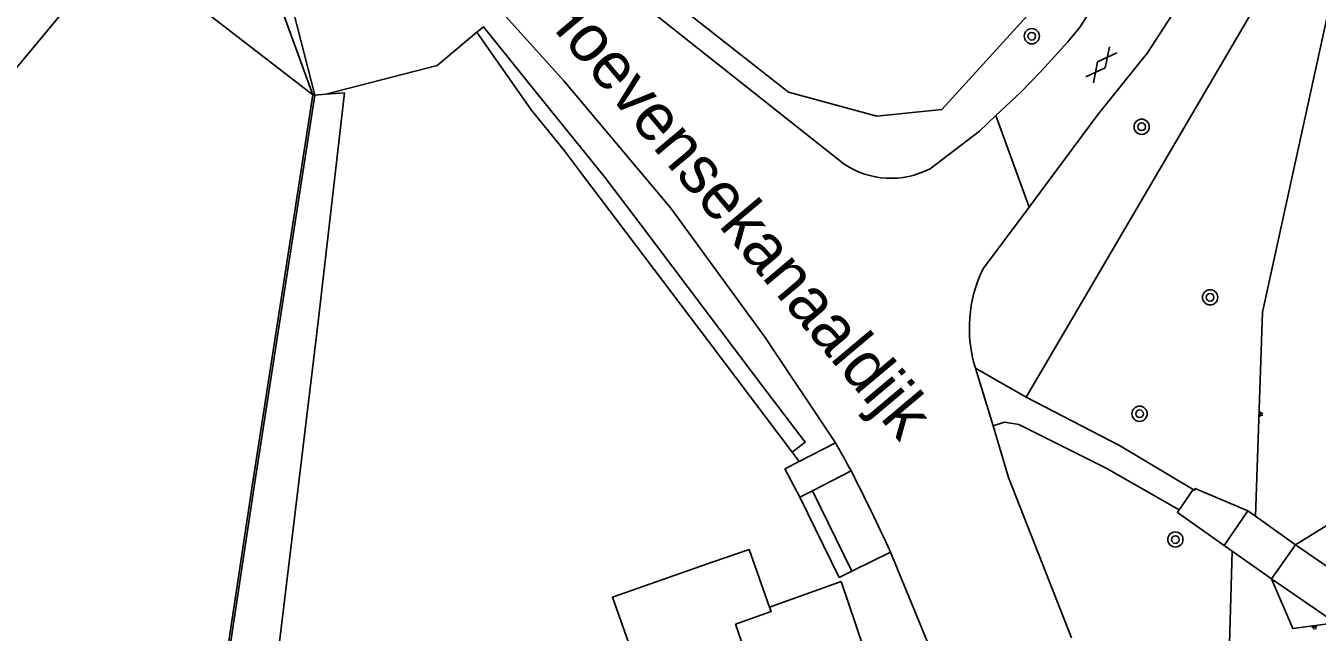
# Model space of a CAD drawing. Extents: x 135990 to 139000, y 393500 to 396000.
# Drawn here: x 136363.5 to 136431.3, y 395298.2 to 395330 of the extents above; entities that cross this region are included whole.
import ezdxf

# ---------------------------------------------------------------- set-up
doc = ezdxf.new("R2010")
doc.units = 0
for name, color, linetype in [('gg-afsc-erfafscheiding', 7, 'Continuous'), ('gg-anno-openbare ruimte label', 7, 'Continuous'), ('gg-bbg-bijgebouw', 7, 'Continuous'), ('gg-bbg-luifel en loopbrug', 7, 'Continuous'), ('gg-knt-BGT kruinlijn', 7, 'Continuous'), ('gg-knt-bovenkant onderkant talud', 7, 'Continuous'), ('gg-knt-bronhoudergrens niveau 01', 7, 'Continuous'), ('gg-knt-trap', 7, 'Continuous'), ('gg-knt-verharding', 7, 'Continuous'), ('gg-knt-verharding nz', 7, 'Continuous'), ('gt-grn-groengrens', 7, 'Continuous'), ('gt-grn-weggrens', 7, 'Continuous'), ('gt-symb-boom', 7, 'Continuous'), ('gt-symb-gesloten verharding', 7, 'Continuous'), ('gt-symb-talud symbool', 7, 'Continuous'), ('gx-grn-maaiveld', 7, 'Continuous')]:
    doc.layers.add(name, color=color, linetype=linetype)

# ---------------------------------------------------------------- blocks, each defined once
blk = doc.blocks.new('gt0-TALUD_1')
at = {"layer": 'gt-symb-talud symbool'}
for p, q in [((-1, -1), (-1, 0)), ((-0.5, -2), (-0.5, 0)), ((0, -1), (0, 0)), ((0.5, -2), (0.5, 0)), ((1, -1), (1, 0))]:
    blk.add_line(p, q, dxfattribs=at)
blk = doc.blocks.new('gt0-BOOM')
at = {"layer": 'gt-symb-boom'}
for radius in [0.4, 0.2]:
    blk.add_circle((0, 0), radius, dxfattribs=at)
blk = doc.blocks.new('gt0-GESVH1')
at = {"layer": 'gt-symb-gesloten verharding'}
for p, q in [((-0.992, -0.261), (0.008, 0.239)), ((0.008, -0.261), (-0.992, 0.239)), ((0.008, 0.239), (1.008, -0.261)), ((1.008, 0.239), (0.008, -0.261))]:
    blk.add_line(p, q, dxfattribs=at)

msp = doc.modelspace()

# ---------------------------------------------------------------- linework, layer by layer
at = {"layer": 'gg-afsc-erfafscheiding'}
for p, q in [((136385.061, 395327.96), (136379.208, 395326.447)), ((136404.109, 395305.279), (136403.308, 395306.771)), ((136406.168, 395301.065), (136404.109, 395305.279))]:
    msp.add_line(p, q, dxfattribs=at)
at = {"layer": 'gg-bbg-bijgebouw'}
msp.add_line((136400.719, 395298.603), (136402.755, 395292.853), dxfattribs=at)
for points in [[(136402.519, 395299.512), (136401.448, 395302.532), (136399.554, 395301.892)], [(136397.458, 395290.987), (136394.272, 395300.032), (136399.554, 395301.892)], [(136400.719, 395298.603), (136402.604, 395299.271), (136402.519, 395299.512)]]:
    msp.add_lwpolyline(points, dxfattribs=at)
at = {"layer": 'gg-bbg-luifel en loopbrug'}
msp.add_line((136406.276, 395300.844), (136402.519, 395299.512), dxfattribs=at)
msp.add_lwpolyline([(136408.453, 395295.052), (136408.383, 395295.22), (136408.192, 395295.161), (136406.276, 395300.844)], dxfattribs=at)
at = {"layer": 'gg-knt-BGT kruinlijn'}
for p, q in [((136378.801, 395314.494), (136380.19, 395326.515)), ((136380.19, 395326.515), (136379.208, 395326.447)), ((136376.69, 395296.944), (136378.801, 395314.494))]:
    msp.add_line(p, q, dxfattribs=at)
at = {"layer": 'gg-knt-bovenkant onderkant talud'}
for p in [(136434.244, 395341.683), (136428.029, 395304.287)]:
    msp.add_line(p, (136428.408, 395315.007), dxfattribs=at)
for points in [[(136430.128, 395302.769), (136431.968, 395303.92), (136433.382, 395302.479), (136433.472, 395300.481)], [(136426.812, 395302.442), (136426.538, 395292.706), (136426.645, 395289.19), (136427.306, 395287.095), (136428.85, 395284.504), (136429.856, 395281.232), (136432.005, 395275.557), (136433.958, 395272.195), (136436.978, 395268.716), (136451.039, 395259.02), (136476.173, 395239.019), (136506.7, 395213.648), (136508.996, 395212.861), (136510.967, 395213.41)], [(136428.883, 395300.986), (136430.005, 395298.376), (136432.236, 395298.688)]]:
    msp.add_lwpolyline(points, dxfattribs=at)
at = {"layer": 'gg-knt-bronhoudergrens niveau 01'}
msp.add_line((136389.321, 395359.604), (136322.321, 395278.88), dxfattribs=at)
at = {"layer": 'gg-knt-trap'}
for p, q in [((136426.388, 395302.742), (136427.637, 395304.556)), ((136427.637, 395304.556), (136428.029, 395304.287)), ((136428.029, 395304.287), (136430.128, 395302.769)), ((136426.812, 395302.442), (136426.388, 395302.742)), ((136428.883, 395300.986), (136426.812, 395302.442)), ((136430.128, 395302.769), (136428.883, 395300.986))]:
    msp.add_line(p, q, dxfattribs=at)
at = {"layer": 'gg-knt-verharding'}
for p, q in [((136422.37, 395328.623), (136429.069, 395338.98)), ((136391.893, 395334.302), (136406.435, 395322.774)), ((136418.179, 395329.205), (136418.83, 395329.993)), ((136413.719, 395317.258), (136416.151, 395320.518)), ((136415.989, 395310.53), (136413.323, 395312.062)), ((136405.975, 395308.13), (136404.071, 395307.16)), ((136404.071, 395307.16), (136403.308, 395306.771)), ((136404.769, 395305.617), (136406.8, 395306.657)), ((136404.109, 395305.279), (136404.769, 395305.617)), ((136424.019, 395304.612), (136424.76, 395305.679)), ((136406.833, 395301.394), (136408.862, 395302.399)), ((136408.862, 395302.399), (136411.403, 395296.227)), ((136430.128, 395302.769), (136433.472, 395300.481)), ((136406.168, 395301.065), (136406.833, 395301.394)), ((136428.883, 395300.986), (136432.236, 395298.688))]:
    msp.add_line(p, q, dxfattribs=at)
for points in [[(136405.975, 395308.13), (136402.29, 395313.664), (136397.334, 395320.454), (136391.716, 395327.157), (136388.331, 395330.9)], [(136414.406, 395325.325), (136415.69, 395326.544), (136416.805, 395327.67), (136418.179, 395329.205)], [(136416.151, 395320.518), (136416.748, 395321.319), (136419.781, 395325.404), (136422.37, 395328.623)], [(136410.942, 395322.534), (136413.544, 395324.506), (136414.406, 395325.325)], [(136424.76, 395305.679), (136420.897, 395308.004), (136415.989, 395310.53)], [(136424.019, 395304.612), (136420.184, 395306.798), (136415.601, 395309.094), (136414.857, 395309.229), (136414.26, 395309.03)], [(136418.37, 395297.893), (136415.057, 395306.311), (136414.26, 395309.03)], [(136427.637, 395304.556), (136424.87, 395305.739), (136424.831, 395305.649), (136424.76, 395305.679)], [(136426.388, 395302.742), (136423.937, 395304.481), (136424.019, 395304.612)]]:
    msp.add_lwpolyline(points, dxfattribs=at)
for centre, radius, start, end in [((136637.443, 395195.104), 256.879, 142.77575, 148.32444), ((136408.891, 395326.453), 4.423, 236.27378, 297.62992), ((136420.104, 395314.158), 7.098, 154.1053, 197.17825), ((136338.134, 395269.166), 78.234, 28.63414, 29.87062), ((136312.545, 395258.384), 105.898, 24.55932, 27.11924)]:
    msp.add_arc(centre, radius, start, end, dxfattribs=at)
at = {"layer": 'gg-knt-verharding nz'}
msp.add_line((136413.323, 395312.062), (136414.26, 395309.03), dxfattribs=at)
at = {"layer": 'gt-grn-groengrens'}
for p, q in [((136415.989, 395310.53), (136434.244, 395341.683)), ((136385.061, 395327.96), (136387.138, 395329.713)), ((136387.138, 395329.713), (136389.997, 395325.633)), ((136404.071, 395307.16), (136403.702, 395307.644)), ((136404.769, 395305.617), (136406.833, 395301.394))]:
    msp.add_line(p, q, dxfattribs=at)
for points in [[(136423.636, 395343.037), (136421.183, 395337.909), (136416.93, 395331.564), (136411.566, 395325.637), (136408.151, 395325.29), (136403.501, 395326.559), (136393.19, 395334.663), (136388.311, 395339.434), (136384.447, 395345.251)], [(136387.138, 395329.713), (136387.485, 395329.993), (136390.369, 395326.42), (136393.848, 395322.11), (136395.774, 395319.561), (136402.378, 395310.821), (136404.387, 395308.162), (136403.702, 395307.644)], [(136403.702, 395307.644), (136399.285, 395313.489), (136392.69, 395322.218), (136391.747, 395323.466), (136389.997, 395325.633)]]:
    msp.add_lwpolyline(points, dxfattribs=at)
at = {"layer": 'gt-grn-weggrens'}
msp.add_line((136414.406, 395325.325), (136416.151, 395320.518), dxfattribs=at)
at = {"layer": 'gx-grn-maaiveld'}
for p, q in [((136378.524, 395326.421), (136373.426, 395340.495)), ((136378.524, 395326.421), (136369.361, 395333.499)), ((136378.623, 395326.406), (136378.524, 395326.421)), ((136378.623, 395326.406), (136379.208, 395326.447))]:
    msp.add_line(p, q, dxfattribs=at)
for points in [[(136378.623, 395326.406), (136377.34, 395331.469), (136373.861, 395341.018)], [(136374.78, 395273.298), (136371.663, 395281.436), (136375.341, 395305.853), (136378.524, 395326.421)], [(136373.805, 395276.122), (136371.766, 395281.447), (136375.44, 395305.838), (136378.623, 395326.406)]]:
    msp.add_lwpolyline(points, dxfattribs=at)

# ---------------------------------------------------------------- block references
at = {"layer": 'gt-symb-boom'}
for p in [(136416.287, 395329.494), (136422.058, 395324.739), (136425.652, 395315.778), (136421.948, 395309.664), (136423.827, 395303.056)]:
    msp.add_blockref('gt0-BOOM', p, dxfattribs=at)
at = {"layer": 'gt-symb-gesloten verharding', "rotation": 51.74298312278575}
msp.add_blockref('gt0-GESVH1', (136419.928, 395327.993), dxfattribs=at)
at = {"layer": 'gt-symb-talud symbool'}
for p, xscale, yscale, rotation in [((136428.219, 395309.647), 0.10007996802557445, 0.10007996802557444, 87.70938995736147), ((136431.121, 395298.532), 0.09998499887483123, 0.09998499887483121, 8.049061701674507)]:
    msp.add_blockref('gt0-TALUD_1', p, dxfattribs=dict(at, xscale=xscale, yscale=yscale, rotation=rotation))

# ---------------------------------------------------------------- texts
at = {"layer": 'gg-anno-openbare ruimte label'}
msp.add_text('Hoevensekanaaldijk', height=2.5, rotation=310, dxfattribs=at).set_placement((136390.124, 395331.068))

doc.saveas('drawing.dxf')
